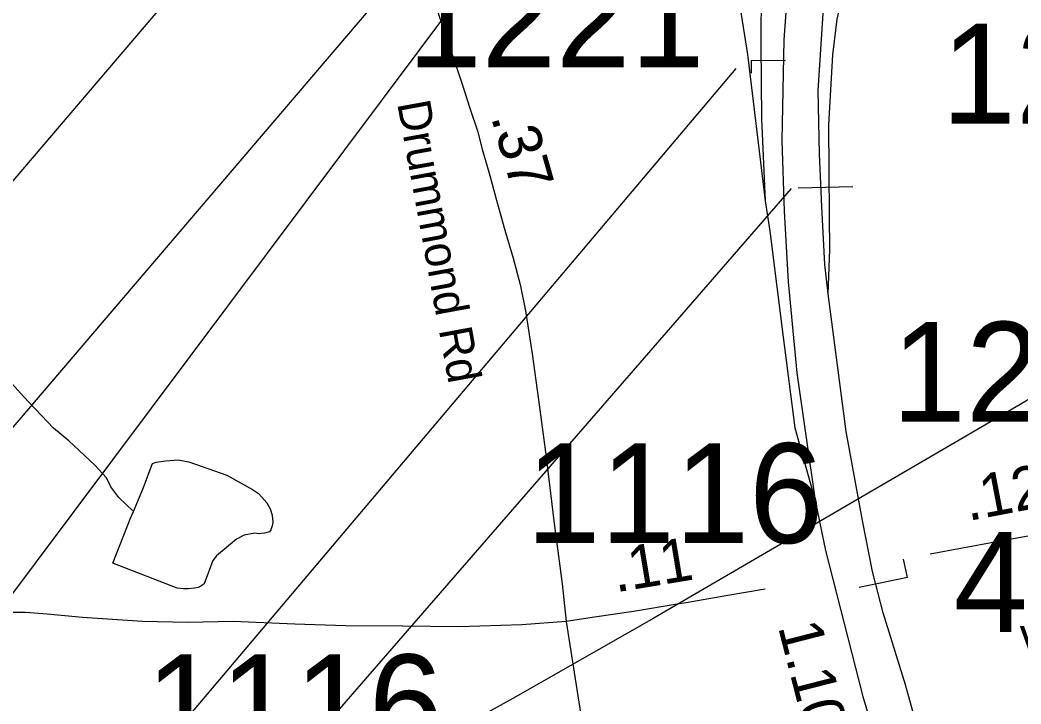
# Model space of a CAD drawing. Extents: x 1662474 to 1856135, y 779280 to 917889.
# Drawn here: x 1752695 to 1755580, y 817462 to 819434 of the extents above; entities that cross this region are included whole.
import ezdxf

# ---------------------------------------------------------------- set-up
doc = ezdxf.new("R2010")
doc.units = 0
for name, color, linetype in [('Cogo Default Point CELL', 7, 'Continuous'), ('Exist Hydrographic Misc Water Feature', 7, 'Continuous'), ('Exist Hydrographic Pond Under 1500 Sq Ft', 7, 'Continuous'), ('Exist Road Primary Interstate Divided Center Attributed', 7, 'Continuous'), ('Exist Road Primary Interstate Ramp 1 Lane Attributed', 7, 'Continuous'), ('Exist Road Primary Interstate Structure Cantilever Sign Number Label', 7, 'Continuous'), ('Exist Road Primary Interstate Structure Ovrhead Sign CELL', 7, 'Continuous'), ('Exist Road Primary Interstate Structure Standard Bridge Number Label', 7, 'Continuous'), ('Exist Road Primary US Mileage Hundredths English Label', 7, 'Continuous'), ('Exist Road Secondary Mileage Tenths English Label', 7, 'Continuous'), ('Exist Road Secondary Type 41 Attributed', 7, 'Continuous'), ('Exist Road Secondary Type 51 Attributed', 7, 'Continuous'), ('Exist Road Secondary Type 51 Label', 7, 'Continuous'), ('Exist Utilities Electrical Transmission Line', 7, 'Continuous'), ('Prop DGN Element Guardrail', 7, 'Continuous'), ('Prop Horizontal Alignment Curve and Spiral Data', 7, 'Continuous')]:
    doc.layers.add(name, color=color, linetype=linetype)

msp = doc.modelspace()

# ---------------------------------------------------------------- linework, layer by layer
at = {"layer": 'Exist Hydrographic Misc Water Feature'}
msp.add_lwpolyline([(1753022, 818017.6), (1752980.2, 818058), (1752956.6, 818088.2), (1752944.7, 818114.3), (1752910.9, 818150.6), (1752835.7, 818221.2), (1752791.8, 818257.6), (1752704.6, 818348.3), (1752611.5, 818451.1)], dxfattribs=at)
at = {"layer": 'Exist Hydrographic Pond Under 1500 Sq Ft'}
msp.add_lwpolyline([(1753022, 818017.6), (1753048.5, 818081.4), (1753077, 818155.2), (1753087, 818159.1), (1753115.1, 818162.9), (1753151.2, 818166.6), (1753181.2, 818160.4), (1753290.9, 818121.5), (1753364.7, 818080.8), (1753382.5, 818068.7), (1753392.4, 818058.6), (1753406.3, 818042.4), (1753416.2, 818024.4), (1753421.9, 818006.3), (1753423.9, 817986.3), (1753421.7, 817976.3), (1753417.6, 817964.4), (1753413.7, 817958.4), (1753399.5, 817954.5), (1753383.6, 817952.6), (1753371.7, 817954.8), (1753341.5, 817949), (1753319.4, 817937.2), (1753260.9, 817889.6), (1753250.9, 817875.7), (1753228.3, 817815.9), (1753224.4, 817807.9), (1753216.2, 817802), (1753208.2, 817798), (1753198.2, 817796.2), (1753180.1, 817794.3), (1753166.2, 817794.4), (1753148.2, 817796.5), (1752962.8, 817868.1), (1753013.8, 817997.7), (1753022, 818017.6)], dxfattribs=at)
at = {"layer": 'Exist Road Primary Interstate Divided Center Attributed'}
for points in [[(1755138.8, 820827.8), (1755061, 820533), (1755011.8, 820293.5), (1754983.3, 820160.4), (1754952.6, 819960.3), (1754929.9, 819800.8), (1754909, 819550), (1754896.4, 819376.6), (1754890.5, 819087.2), (1754897.3, 818882.9), (1754909, 818678.9), (1754933.5, 818417), (1754987, 818049.2)], [(1755024.4, 818644.7), (1755014.4, 818728.9), (1755005.7, 818896), (1754999.2, 819048.1), (1754995.1, 819230.7), (1755028, 819734.7), (1755073.7, 820034.7), (1755090.2, 820122.8), (1755110.9, 820244), (1755134.9, 820364.1), (1755242.5, 820813.1)], [(1755381, 817027.2), (1755346.4, 817159.8), (1755246.7, 817517.6), (1755182.6, 817724.9), (1755151.4, 817844.1), (1755123.2, 817991.5), (1755076.4, 818247.6), (1755024.4, 818644.7)], [(1754987, 818049.2), (1755016.5, 817904.3), (1755124.1, 817484.2), (1755206, 817211.1), (1755340.3, 816740.8)]]:
    msp.add_lwpolyline(points, dxfattribs=at)
at = {"layer": 'Exist Road Primary Interstate Ramp 1 Lane Attributed'}
for points in [[(1752996.3, 821142.3), (1753197.9, 821087), (1753351.9, 821048.5), (1753476.1, 821007.5), (1753622.6, 820946.6), (1753772.3, 820874.6), (1753905.2, 820790.1), (1754022, 820708.2), (1754123.8, 820624.9), (1754206.4, 820551.7), (1754288.4, 820463.5), (1754374.1, 820356.6), (1754448.6, 820258.5), (1754506.4, 820172.8), (1754572.2, 820052.3), (1754623.1, 819950.5), (1754677.8, 819817.6), (1754712, 819710.8), (1754740.5, 819605.2), (1754770.3, 819468.6), (1754791.4, 819334.4), (1754843, 818913.3)], [(1755041.8, 820724.2), (1754947.1, 820329.2), (1754898.9, 820104.5), (1754864.1, 819894.6), (1754839.6, 819694), (1754831.2, 819526.9), (1754830, 819363), (1754832.1, 819149.3), (1754843, 818913.3)], [(1755024.4, 818644.7), (1755029.3, 818772.4), (1755028.1, 818869.9), (1755025.6, 819132), (1755038, 819333.8), (1755050.4, 819436.3), (1755088.8, 819605.1), (1755110.9, 819662.9), (1755165.9, 819781.4), (1755226.5, 819899.8), (1755295.3, 820007.2), (1755375.1, 820117.3), (1755470.7, 820213), (1755621.5, 820337.6), (1755740.1, 820410.7), (1755874.9, 820482.7), (1755992.9, 820528.7), (1756109, 820562.8), (1756228.8, 820586.4), (1756424.5, 820607.5), (1756769.2, 820585.2)], [(1754843, 818913.3), (1754856.2, 818825.8), (1754894.8, 818520.2), (1754927.8, 818258.6), (1754987, 818049.2)]]:
    msp.add_lwpolyline(points, dxfattribs=at)
at = {"layer": 'Exist Road Primary Interstate Structure Cantilever Sign Number Label'}
msp.add_line((1754757.8, 819294.1), (1751624.6, 815585.6), dxfattribs=at)
at = {"layer": 'Exist Road Primary Interstate Structure Ovrhead Sign CELL'}
for p, q in [((1754387.1, 820982.1), (1751509.4, 817602.8)), ((1754917.4, 818948), (1750798.6, 814202.5)), ((1755095.5, 818953.1), (1754937.5, 818949.1))]:
    msp.add_line(p, q, dxfattribs=at)
at = {"layer": 'Exist Road Primary Interstate Structure Standard Bridge Number Label'}
for p, q in [((1755059.1, 821055.3), (1751374.9, 816738.3)), ((1755046.7, 820953.7), (1751490.2, 816200.4))]:
    msp.add_line(p, q, dxfattribs=at)
at = {"layer": 'Exist Road Secondary Type 41 Attributed'}
msp.add_lwpolyline([(1754842.5, 817793.1), (1754729.6, 817774.3), (1754615, 817754.3), (1754589.3, 817749.9), (1754462.9, 817728.9), (1754350.9, 817712.1), (1754269.3, 817699.6)], dxfattribs=at)
at = {"layer": 'Exist Road Secondary Type 51 Attributed'}
for points in [[(1753837.2, 819627.5), (1753892.5, 819476.8), (1753918.2, 819399.5), (1753946.1, 819318.5), (1753969.9, 819246.5), (1753991.5, 819180.4), (1754013.5, 819114.3), (1754027.2, 819062.1), (1754049, 818986.2), (1754066.7, 818921.8), (1754092.7, 818828.1), (1754116.3, 818747.9), (1754136.1, 818671.6), (1754152, 818595.8), (1754171.4, 818471.3), (1754189.1, 818339.4), (1754210.5, 818181.4), (1754234, 817983), (1754257.4, 817808.9), (1754269.3, 817699.6)], [(1755961.5, 818011.8), (1755504.4, 817928.6), (1755318.4, 817893.7)], [(1754269.3, 817699.6), (1754141.1, 817690.1), (1753960.1, 817684.3), (1753797.3, 817686.6), (1753633.2, 817687.3), (1753487.3, 817691.9), (1753309.2, 817700.5), (1753179.1, 817696.8), (1753047.6, 817699.8), (1752875.2, 817711.6), (1752773.3, 817721.6), (1752710.4, 817725.5), (1752609.6, 817726.2)], [(1754269.3, 817699.6), (1754313, 817418.9)]]:
    msp.add_lwpolyline(points, dxfattribs=at)
at = {"layer": 'Exist Utilities Electrical Transmission Line'}
msp.add_lwpolyline([(1762607.1, 821867.7), (1762326.5, 821883.6), (1762045.6, 821901.1), (1761427.7, 821944.9), (1761074, 821966.8), (1760584.4, 821682.1), (1759932.3, 821315.9), (1759276.1, 820938), (1758575.8, 820544.3), (1757945.7, 820164.3), (1757722.9, 820037.5), (1757570.5, 819948.7), (1757082.2, 819520.2), (1756831.6, 819288.6), (1756581, 819053.1), (1756402.1, 818892.3), (1756189.3, 818693.1), (1755808.7, 818461), (1755402.1, 818222.7), (1754934.1, 817950), (1754521.5, 817709.9), (1754115.1, 817477.6), (1753887.7, 817352.3)], dxfattribs=at)
at = {"layer": 'Prop Horizontal Alignment Curve and Spiral Data'}
for p, q in [((1754802.5, 819318.3), (1754802.3, 819281.2)), ((1754802.5, 819318.3), (1754901.2, 819317.6)), ((1755252.5, 817827.3), (1755241.6, 817879.7)), ((1755252.5, 817827.3), (1755113.2, 817798.4))]:
    msp.add_line(p, q, dxfattribs=at)

# ---------------------------------------------------------------- texts
at = {"layer": 'Cogo Default Point CELL'}
for s, p in [('1221', (1753811.4, 819298.1)), ('1268', (1755350.7, 819135.6)), ('1269', (1755207.1, 818275.9)), ('1116', (1754153.5, 817926.1)), ('4009', (1755386, 817669.8)), ('1116', (1753057.5, 817316.9))]:
    msp.add_text(s, height=288, dxfattribs=at).set_placement(p)
at = {"layer": 'Exist Road Primary US Mileage Hundredths English Label'}
msp.add_text('1.10', height=125, rotation=284.3576, dxfattribs=at).set_placement((1754879.1, 817685.1))
at = {"layer": 'Exist Road Secondary Mileage Tenths English Label'}
msp.add_text('.37', height=125, rotation=286.0255, dxfattribs=at).set_placement((1754051.7, 819154.9))
at = {"layer": 'Exist Road Secondary Type 51 Label'}
for s, rotation, p in [('Roberts Court Rd', 66.1733, (1752443.5, 819382.5)), ('Drummond Rd', 280.42, (1753781.7, 819194.2)), ('Vernondale', 359.087, (1755574.2, 817592.3))]:
    msp.add_text(s, height=95, rotation=rotation, dxfattribs=at).set_placement(p)
at = {"layer": 'Prop DGN Element Guardrail'}
for s, rotation, p in [('.12', 10.8084, (1755427.5, 817989.4)), ('.11', 9.4334, (1754411.5, 817783.7))]:
    msp.add_text(s, height=125, rotation=rotation, dxfattribs=at).set_placement(p)

doc.saveas('drawing.dxf')
